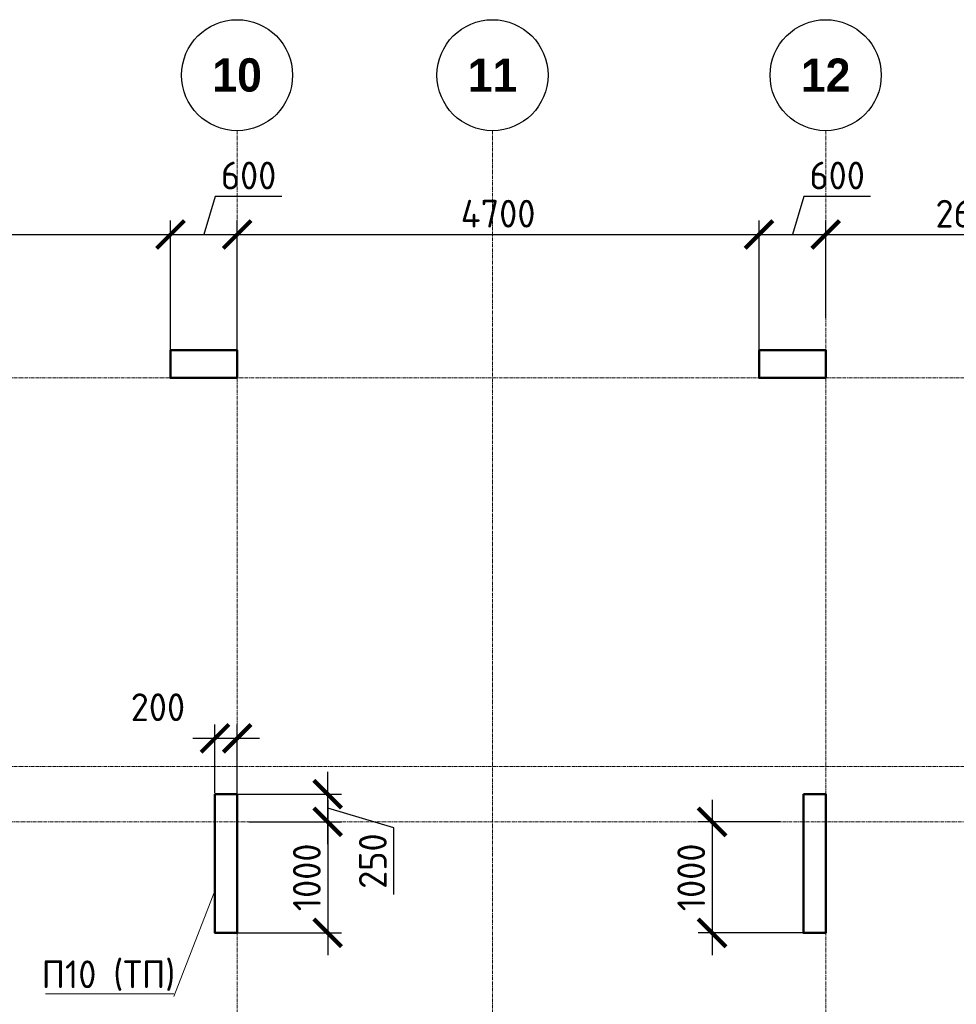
# Model space of a CAD drawing. Header units: millimetres. Extents: x 247266 to 730847, y -636031 to 10052.
# Tile 315 of 330: x 488768 to 497202, y -37634 to -28763. Entities that reach past the tile are written whole.
import ezdxf

# ---------------------------------------------------------------- set-up
doc = ezdxf.new("R2010")
doc.units = ezdxf.units.MM
doc.linetypes.add('______5', pattern=[1100, 800, -100, 100, -100])
doc.linetypes.add('осевая', pattern=[50.8, 31.75, -6.35, 6.35, -6.35])
for name, color, linetype, lineweight in [('Конструкции 0.5', 7, 'Continuous', 50), ('Надписи', 7, 'Continuous', 18), ('Оси', 7, '______5', 18), ('Стена_ бетон не несущ.', 7, 'Continuous', 35), ('Стена_ бетон несущ.', 7, 'Continuous', 70)]:
    doc.layers.add(name, color=color, linetype=linetype, lineweight=lineweight)
doc.layers.add('РАЗМЕРЫ', color=7, linetype='Continuous')
doc.styles.add('Century Gothic', font='GOTHIC.TTF')
doc.styles.add('GOST-2.304_Type-B', font='GOST_Common.ttf')
doc.dimstyles.new('СПДС', dxfattribs={"dimscale": 100, "dimtxt": 2.5, "dimasz": 2.5, "dimexe": 1.25, "dimexo": 0, "dimtad": 1, "dimdec": 0, "dimtxsty": 'GOST-2.304_Type-B', "dimblk": 'ARCHTICK', "dimcen": 2.5, "dimdle": 2, "dimadec": 0, "dimazin": 2, "dimtfac": 0.75, "dimtdec": 0, "dimtmove": 1, "dimatfit": 3, "dimfxl": 1, "dimtolj": 1, "dimarcsym": 1})

# ---------------------------------------------------------------- blocks, each defined once
blk = doc.blocks.new('NSY101')
at = {"color": 0, "linetype": 'ByBlock', "lineweight": -2}
blk.add_circle((0, 0), 50, dxfattribs=at)
blk = doc.blocks.new('оси 2.2-2.3')
at = {"layer": 'Оси', "color": 16, "linetype": 'осевая', "lineweight": 0, "transparency": 33554687}
for p, q in [((505954.9, -104267.9), (505954.9, -134893.5)), ((508254.9, -104267.9), (508254.9, -134893.5)), ((511254.9, -104267.9), (511254.9, -134893.5)), ((468076.3, -106495.4), (524372.9, -106495.4)), ((468076.3, -109995.4), (524372.9, -109995.4)), ((468653.8, -110495.4), (523696.4, -110495.4))]:
    blk.add_line(p, q, dxfattribs=at)
at = {"layer": 'Оси', "color": 16, "linetype": 'Continuous', "lineweight": 25, "transparency": 33554687, "xscale": 9.999999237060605, "yscale": 9.999999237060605, "zscale": 9.999999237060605}
for p in [(505954.4, -103767.9), (508254.4, -103767.9), (511254.4, -103767.9)]:
    blk.add_blockref('NSY101', p, dxfattribs=at)
at = {"layer": 'Оси', "color": 16, "linetype": 'Continuous', "lineweight": 25, "transparency": 33554687, "char_height": 300, "width": 620, "attachment_point": 5, "style": 'Century Gothic'}
for s, insert in [('\\A1;{\\fCentury Gothic|i0|b1;\\H300.000000;\\W1.000000;\\C16;10}\\P', (505954.4, -103767.9)), ('\\A1;{\\fCentury Gothic|i0|b1;\\H300.000000;\\W1.000000;\\C16;12}\\P', (511254.4, -103767.9)), ('\\A1;{\\fCentury Gothic|i0|b1;\\H300.000000;\\W1.000000;\\C16;11}\\P', (508254.4, -103767.9))]:
    blk.add_mtext(s, dxfattribs=dict(at, insert=insert))
blk = doc.blocks.new('_ArchTick')
at = {"color": 0, "linetype": 'ByBlock', "const_width": 0.15}
blk.add_lwpolyline([(-0.5, -0.5), (0.5, 0.5)], dxfattribs=at)
blk = doc.blocks.new('*D2016')
at = {"layer": 'DEFPOINTS', "color": 0, "ltscale": 100}
for p in [(490831, -35990.6), (490725.9, -36990.6), (491541.4, -36990.6)]:
    blk.add_point(p, dxfattribs=at)
at = {"layer": 'РАЗМЕРЫ', "color": 0, "lineweight": -2}
for p, q in [((491541.4, -35790.6), (491541.4, -37190.6)), ((490831, -35990.6), (491666.4, -35990.6)), ((490725.9, -36990.6), (491666.4, -36990.6))]:
    blk.add_line(p, q, dxfattribs=at)
at = {"layer": 'РАЗМЕРЫ', "color": 0, "lineweight": -2, "ltscale": 100, "xscale": 250, "yscale": 250, "zscale": 250}
for p, rotation in [((491541.4, -35990.6), 90), ((491541.4, -36990.6), 270)]:
    blk.add_blockref('_ArchTick', p, dxfattribs=dict(at, rotation=rotation))
at = {"layer": 'РАЗМЕРЫ', "color": 0, "lineweight": 0, "ltscale": 100, "insert": (491353.7, -36490.6), "char_height": 250, "attachment_point": 5, "rotation": 90, "style": 'GOST-2.304_Type-B'}
blk.add_mtext('\\A1;1000', dxfattribs=at)
blk = doc.blocks.new('*D1878')
at = {"layer": 'DEFPOINTS', "color": 0, "ltscale": 100}
for p in [(490526.1, -35238.1), (490526.1, -35732.9), (490726, -35732.9)]:
    blk.add_point(p, dxfattribs=at)
at = {"layer": 'РАЗМЕРЫ', "color": 0, "lineweight": -2}
for p, q in [((490526.1, -35732.9), (490526.1, -35113.1)), ((490726, -35732.9), (490726, -35113.1)), ((490926, -35238.1), (490326.1, -35238.1))]:
    blk.add_line(p, q, dxfattribs=at)
at = {"layer": 'РАЗМЕРЫ', "color": 0, "lineweight": -2, "ltscale": 100, "xscale": 250, "yscale": 250, "zscale": 250, "rotation": 180}
blk.add_blockref('_ArchTick', (490526.1, -35238.1), dxfattribs=at)
at = {"layer": 'РАЗМЕРЫ', "color": 0, "lineweight": -2, "ltscale": 100, "xscale": 250, "yscale": 250, "zscale": 250}
blk.add_blockref('_ArchTick', (490726, -35238.1), dxfattribs=at)
at = {"layer": 'РАЗМЕРЫ', "color": 0, "lineweight": 0, "ltscale": 100, "insert": (490012.4, -34957.5), "char_height": 250, "attachment_point": 5, "style": 'GOST-2.304_Type-B'}
blk.add_mtext('\\A1;200', dxfattribs=at)
blk = doc.blocks.new('*D1904')
at = {"layer": 'DEFPOINTS', "color": 0, "ltscale": 100}
for p in [(495619.6, -35990.6), (495002.7, -36990.6), (495826.1, -36990.6)]:
    blk.add_point(p, dxfattribs=at)
at = {"layer": 'РАЗМЕРЫ', "color": 0, "lineweight": -2}
for p, q in [((495002.7, -35790.6), (495002.7, -37190.6)), ((495619.6, -35990.6), (494877.7, -35990.6)), ((495826.1, -36990.6), (494877.7, -36990.6))]:
    blk.add_line(p, q, dxfattribs=at)
at = {"layer": 'РАЗМЕРЫ', "color": 0, "lineweight": -2, "ltscale": 100, "xscale": 250, "yscale": 250, "zscale": 250}
for p, rotation in [((495002.7, -35990.6), 90), ((495002.7, -36990.6), 270)]:
    blk.add_blockref('_ArchTick', p, dxfattribs=dict(at, rotation=rotation))
at = {"layer": 'РАЗМЕРЫ', "color": 0, "lineweight": 0, "ltscale": 100, "insert": (494815.1, -36490.6), "char_height": 250, "attachment_point": 5, "rotation": 90, "style": 'GOST-2.304_Type-B'}
blk.add_mtext('\\A1;1000', dxfattribs=at)
blk = doc.blocks.new('*D1941')
at = {"layer": 'DEFPOINTS', "color": 0, "ltscale": 100}
for p in [(490725.9, -35740.6), (491541.4, -35740.6), (490831, -35990.6)]:
    blk.add_point(p, dxfattribs=at)
at = {"layer": 'РАЗМЕРЫ', "color": 0, "lineweight": -2}
for p, q in [((491541.4, -36190.6), (491541.4, -35540.6)), ((490725.9, -35740.6), (491666.4, -35740.6)), ((492135.5, -36043.9), (491541.4, -35865.6)), ((490831, -35990.6), (491666.4, -35990.6)), ((492135.5, -36644.3), (492135.5, -36043.9))]:
    blk.add_line(p, q, dxfattribs=at)
at = {"layer": 'РАЗМЕРЫ', "color": 0, "lineweight": -2, "ltscale": 100, "xscale": 250, "yscale": 250, "zscale": 250}
for p, rotation in [((491541.4, -35740.6), 90), ((491541.4, -35990.6), 270)]:
    blk.add_blockref('_ArchTick', p, dxfattribs=dict(at, rotation=rotation))
at = {"layer": 'РАЗМЕРЫ', "color": 0, "lineweight": 0, "ltscale": 100, "insert": (491947.9, -36344.1), "char_height": 250, "attachment_point": 5, "rotation": 90, "style": 'GOST-2.304_Type-B'}
blk.add_mtext('\\A1;250', dxfattribs=at)
blk = doc.blocks.new('*D2070')
at = {"layer": 'DEFPOINTS', "color": 0, "ltscale": 100}
for p in [(490125.8, -30698.7), (490125.8, -31740.6), (486326, -32059.6)]:
    blk.add_point(p, dxfattribs=at)
at = {"layer": 'РАЗМЕРЫ', "color": 0, "lineweight": -2}
for p, q in [((486326, -32059.6), (486326, -30573.7)), ((490125.8, -31740.6), (490125.8, -30573.7)), ((486126, -30698.7), (490325.8, -30698.7))]:
    blk.add_line(p, q, dxfattribs=at)
at = {"layer": 'РАЗМЕРЫ', "color": 0, "lineweight": -2, "ltscale": 100, "xscale": 250, "yscale": 250, "zscale": 250, "rotation": 180}
blk.add_blockref('_ArchTick', (486326, -30698.7), dxfattribs=at)
at = {"layer": 'РАЗМЕРЫ', "color": 0, "lineweight": -2, "ltscale": 100, "xscale": 250, "yscale": 250, "zscale": 250}
blk.add_blockref('_ArchTick', (490125.8, -30698.7), dxfattribs=at)
at = {"layer": 'РАЗМЕРЫ', "color": 0, "lineweight": 0, "ltscale": 100, "insert": (488225.9, -30511.1), "char_height": 250, "attachment_point": 5, "style": 'GOST-2.304_Type-B'}
blk.add_mtext('\\A1;3800', dxfattribs=at)
blk = doc.blocks.new('*D2071')
at = {"layer": 'DEFPOINTS', "color": 0, "ltscale": 100}
for p in [(490725.8, -30698.7), (490125.8, -31740.6), (490725.8, -31740.6)]:
    blk.add_point(p, dxfattribs=at)
at = {"layer": 'РАЗМЕРЫ', "color": 0, "lineweight": -2}
for p, q in [((490528.9, -30354.9), (490425.8, -30698.7)), ((491129.4, -30354.9), (490528.9, -30354.9)), ((490125.8, -31740.6), (490125.8, -30573.7)), ((490725.8, -31740.6), (490725.8, -30573.7)), ((489925.8, -30698.7), (490925.8, -30698.7))]:
    blk.add_line(p, q, dxfattribs=at)
at = {"layer": 'РАЗМЕРЫ', "color": 0, "lineweight": -2, "ltscale": 100, "xscale": 250, "yscale": 250, "zscale": 250, "rotation": 180}
blk.add_blockref('_ArchTick', (490125.8, -30698.7), dxfattribs=at)
at = {"layer": 'РАЗМЕРЫ', "color": 0, "lineweight": -2, "ltscale": 100, "xscale": 250, "yscale": 250, "zscale": 250}
blk.add_blockref('_ArchTick', (490725.8, -30698.7), dxfattribs=at)
at = {"layer": 'РАЗМЕРЫ', "color": 0, "lineweight": 0, "ltscale": 100, "insert": (490829.2, -30167.2), "char_height": 250, "attachment_point": 5, "style": 'GOST-2.304_Type-B'}
blk.add_mtext('\\A1;600', dxfattribs=at)
blk = doc.blocks.new('*D2072')
at = {"layer": 'DEFPOINTS', "color": 0, "ltscale": 100}
for p in [(495425.8, -30698.7), (490725.8, -31740.6), (495425.8, -31740.6)]:
    blk.add_point(p, dxfattribs=at)
at = {"layer": 'РАЗМЕРЫ', "color": 0, "lineweight": -2}
for p, q in [((490725.8, -31740.6), (490725.8, -30573.7)), ((495425.8, -31740.6), (495425.8, -30573.7)), ((490525.8, -30698.7), (495625.8, -30698.7))]:
    blk.add_line(p, q, dxfattribs=at)
at = {"layer": 'РАЗМЕРЫ', "color": 0, "lineweight": -2, "ltscale": 100, "xscale": 250, "yscale": 250, "zscale": 250, "rotation": 180}
blk.add_blockref('_ArchTick', (490725.8, -30698.7), dxfattribs=at)
at = {"layer": 'РАЗМЕРЫ', "color": 0, "lineweight": -2, "ltscale": 100, "xscale": 250, "yscale": 250, "zscale": 250}
blk.add_blockref('_ArchTick', (495425.8, -30698.7), dxfattribs=at)
at = {"layer": 'РАЗМЕРЫ', "color": 0, "lineweight": 0, "ltscale": 100, "insert": (493075.8, -30510.9), "char_height": 250, "attachment_point": 5, "style": 'GOST-2.304_Type-B'}
blk.add_mtext('\\A1;4700', dxfattribs=at)
blk = doc.blocks.new('*D2073')
at = {"layer": 'DEFPOINTS', "color": 0, "ltscale": 100}
for p in [(496026, -30698.7), (496026, -31448.3), (495425.8, -31740.6)]:
    blk.add_point(p, dxfattribs=at)
at = {"layer": 'РАЗМЕРЫ', "color": 0, "lineweight": -2}
for p, q in [((495829.1, -30354.9), (495725.9, -30698.7)), ((496429.6, -30354.9), (495829.1, -30354.9)), ((495425.8, -31740.6), (495425.8, -30573.7)), ((496026, -31448.3), (496026, -30573.7)), ((495225.8, -30698.7), (496226, -30698.7))]:
    blk.add_line(p, q, dxfattribs=at)
at = {"layer": 'РАЗМЕРЫ', "color": 0, "lineweight": -2, "ltscale": 100, "xscale": 250, "yscale": 250, "zscale": 250, "rotation": 180}
blk.add_blockref('_ArchTick', (495425.8, -30698.7), dxfattribs=at)
at = {"layer": 'РАЗМЕРЫ', "color": 0, "lineweight": -2, "ltscale": 100, "xscale": 250, "yscale": 250, "zscale": 250}
blk.add_blockref('_ArchTick', (496026, -30698.7), dxfattribs=at)
at = {"layer": 'РАЗМЕРЫ', "color": 0, "lineweight": 0, "ltscale": 100, "insert": (496129.3, -30167.2), "char_height": 250, "attachment_point": 5, "style": 'GOST-2.304_Type-B'}
blk.add_mtext('\\A1;600', dxfattribs=at)
blk = doc.blocks.new('*D2074')
at = {"layer": 'DEFPOINTS', "color": 0, "ltscale": 100}
for p in [(498675.8, -30698.7), (496026, -31448.3), (498675.8, -31740.6)]:
    blk.add_point(p, dxfattribs=at)
at = {"layer": 'РАЗМЕРЫ', "color": 0, "lineweight": -2}
for p, q in [((496026, -31448.3), (496026, -30573.7)), ((498675.8, -31740.6), (498675.8, -30573.7)), ((495826, -30698.7), (498875.8, -30698.7))]:
    blk.add_line(p, q, dxfattribs=at)
at = {"layer": 'РАЗМЕРЫ', "color": 0, "lineweight": -2, "ltscale": 100, "xscale": 250, "yscale": 250, "zscale": 250, "rotation": 180}
blk.add_blockref('_ArchTick', (496026, -30698.7), dxfattribs=at)
at = {"layer": 'РАЗМЕРЫ', "color": 0, "lineweight": -2, "ltscale": 100, "xscale": 250, "yscale": 250, "zscale": 250}
blk.add_blockref('_ArchTick', (498675.8, -30698.7), dxfattribs=at)
at = {"layer": 'РАЗМЕРЫ', "color": 0, "lineweight": 0, "ltscale": 100, "insert": (497350.9, -30511.1), "char_height": 250, "attachment_point": 5, "style": 'GOST-2.304_Type-B'}
blk.add_mtext('\\A1;2650', dxfattribs=at)

msp = doc.modelspace()

# ---------------------------------------------------------------- linework, layer by layer
at = {"lineweight": 50}
for p, q in [((490725.93, -35740.63), (490525.93, -35740.63)), ((496025.96, -35740.63), (495825.96, -35740.63)), ((495825.96, -35740.63), (496025.96, -35740.63))]:
    msp.add_line(p, q, dxfattribs=at)
for points in [[(490125.77, -31740.63), (490725.77, -31740.63), (490725.77, -31990.63), (490125.77, -31990.63)], [(495425.8, -31740.63), (496025.8, -31740.63), (496025.8, -31990.63), (495425.8, -31990.63)], [(490525.93, -35740.63), (490725.93, -35740.63), (490725.93, -36990.63), (490525.93, -36990.63)], [(495825.96, -35740.63), (496025.96, -35740.63), (496025.96, -36990.63), (495825.96, -36990.63)]]:
    msp.add_lwpolyline(points, close=True, dxfattribs=at)
at = {"layer": 'Конструкции 0.5'}
for p, q in [((490526.09, -36990.63), (490725.92, -36990.63)), ((495826.12, -36990.63), (496025.69, -36990.63))]:
    msp.add_line(p, q, dxfattribs=at)
at = {"layer": 'Надписи', "lineweight": 15, "ltscale": 0.3}
for p, q in [((490525.92, -36611.23), (490155.14, -37563.98)), ((490525.92, -36611.23), (490155.14, -37563.98)), ((490525.92, -36611.23), (490155.14, -37563.98)), ((488998.92, -37538.95), (490155.56, -37538.95)), ((490155.14, -37563.98), (490155.04, -37563.98))]:
    msp.add_line(p, q, dxfattribs=at)
at = {"layer": 'Стена_ бетон не несущ.', "linetype": 'Continuous', "lineweight": 35, "transparency": 33554687}
msp.add_line((496025.96, -36990.63), (495825.96, -36990.63), dxfattribs=at)
at = {"layer": 'Стена_ бетон несущ.', "linetype": 'Continuous', "lineweight": 35, "transparency": 33554687}
for p, q in [((490525.93, -35740.63), (490525.93, -36990.63)), ((490725.93, -36990.63), (490725.93, -35740.63)), ((495825.96, -35740.63), (495825.96, -36990.63)), ((496025.96, -36990.63), (496025.96, -35740.63)), ((490525.93, -36990.63), (490725.93, -36990.63)), ((495825.96, -36990.63), (496025.96, -36990.63))]:
    msp.add_line(p, q, dxfattribs=at)

# ---------------------------------------------------------------- block references
at = {"layer": 'РАЗМЕРЫ'}
msp.add_blockref('оси 2.2-2.3', (-15228.9, 74504.73), dxfattribs=at)

# ---------------------------------------------------------------- texts
at = {"layer": 'Надписи', "ltscale": 0.3, "insert": (489566.72, -37238.95), "char_height": 250, "attachment_point": 2, "style": 'GOST-2.304_Type-B'}
msp.add_mtext('П10 (ТП)', dxfattribs=at)

# ---------------------------------------------------------------- dimensions: what is measured, and where the dimension line sits
at = {"layer": 'РАЗМЕРЫ', "lineweight": 0}
for base, p1, p2, picture, middle in [((490725.77, -30698.74, -3100), (490125.77, -31740.63), (490725.77, -31740.63), '*D2071', (490591.43, -30167.24, -3100)), ((496026.04, -30698.74, -3100), (495425.8, -31740.63), (496026.04, -31448.33), '*D2073', (495891.58, -30167.24, -3100)), ((490125.77, -30698.74, -3100), (486326.04, -32059.58), (490125.77, -31740.63), '*D2070', (488225.91, -30511.11, -3100)), ((495425.8, -30698.74, -3100), (490725.77, -31740.63), (495425.8, -31740.63), '*D2072', (493075.78, -30510.86, -3100)), ((498675.8, -30698.74, -3100), (496026.04, -31448.33), (498675.8, -31740.63), '*D2074', (497350.92, -30511.11, -3100))]:
    dim = msp.add_linear_dim(base=base, p1=p1, p2=p2, dimstyle='СПДС', dxfattribs=at)
    dim.commit()
    dim.dimension.update_dxf_attribs({"geometry": picture, "text_midpoint": middle})
dim = msp.add_linear_dim(base=(490526.09, -35238.09), p1=(490726.04, -35732.89), p2=(490526.09, -35732.89), dimstyle='СПДС', dxfattribs=at)
dim.commit()
dim.dimension.update_dxf_attribs({"geometry": '*D1878', "text_midpoint": (490012.42, -35145.08), "dimtype": 160})
for base, p1, p2, picture, middle in [((491541.37, -35740.63, -3100), (490830.99, -35990.63), (490725.92, -35740.63), '*D1941', (491947.87, -36106.36, -3100)), ((491541.37, -36990.63), (490830.99, -35990.63), (490725.92, -36990.63), '*D2016', (491353.74, -36490.63)), ((495002.7, -36990.63), (495619.62, -35990.63), (495826.12, -36990.63), '*D1904', (494815.08, -36490.63))]:
    dim = msp.add_linear_dim(base=base, p1=p1, p2=p2, angle=90, dimstyle='СПДС', dxfattribs=at)
    dim.commit()
    dim.dimension.update_dxf_attribs({"geometry": picture, "text_midpoint": middle})

doc.saveas('drawing.dxf')
